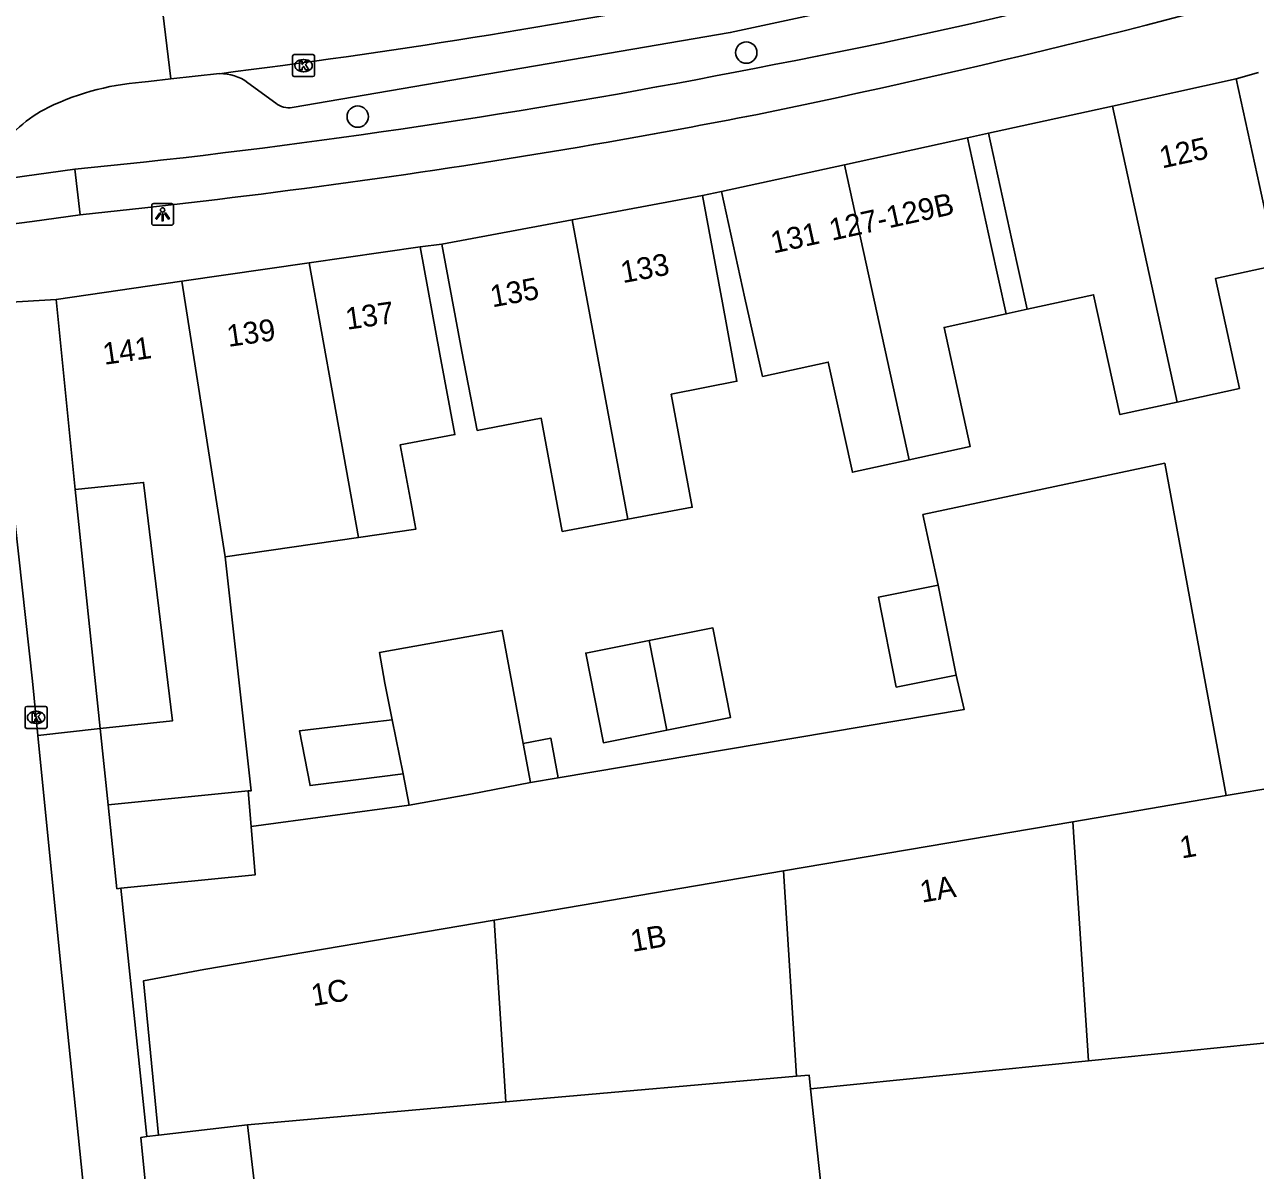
# Model space of a CAD drawing. Extents: x 158087 to 159494, y 382905 to 383981.
# Drawn here: x 158712.5 to 158768.8, y 383088.8 to 383141.2 of the extents above; entities that cross this region are included whole.
import ezdxf

# ---------------------------------------------------------------- set-up
doc = ezdxf.new("R2010")
doc.units = 0
for name, color, linetype in [('IMGEO_Boom', 7, 'Continuous'), ('IMGEO_Erf', 7, 'Continuous'), ('IMGEO_Fietspad_gesloten', 7, 'Continuous'), ('IMGEO_Fietspad_open', 7, 'Continuous'), ('IMGEO_Kolk', 7, 'Continuous'), ('IMGEO_Lichtpunt', 7, 'Continuous'), ('IMGEO_Muur', 7, 'Continuous'), ('IMGEO_Pand', 7, 'Continuous'), ('IMGEO_Pand_nummerreeks', 7, 'Continuous'), ('IMGEO_Pand_overbouw', 7, 'Continuous'), ('IMGEO_Parkeervlak_open', 7, 'Continuous'), ('IMGEO_Rijbaan_lokaal_gesloten', 7, 'Continuous'), ('IMGEO_Rijbaan_lokaal_open', 7, 'Continuous'), ('IMGEO_Voetpad_open', 7, 'Continuous')]:
    doc.layers.add(name, color=color, linetype=linetype)

msp = doc.modelspace()

# ---------------------------------------------------------------- linework, layer by layer
at = {"layer": 'IMGEO_Boom'}
for centre in [(158745.527, 383139.945), (158727.732, 383137.012)]:
    msp.add_circle(centre, 0.489, dxfattribs=at)
at = {"layer": 'IMGEO_Erf'}
for points in [[(158754.322, 383115.552), (158753.618, 383118.787), (158764.689, 383121.143), (158767.506, 383105.922)], [(158736.913, 383106.739), (158755.51, 383109.866), (158755.138, 383111.437)], [(158722.852, 383104.508), (158730.094, 383105.488)]]:
    msp.add_lwpolyline(points, dxfattribs=at)
at = {"layer": 'IMGEO_Fietspad_gesloten'}
for points in [[(158717.924, 383134.923), (158714.779, 383134.61)], [(158714.779, 383134.61), (158715.022, 383132.517)], [(158715.022, 383132.517), (158717.991, 383132.842)]]:
    msp.add_lwpolyline(points, dxfattribs=at)
for centre, radius, start, end in [((158698.711, 383393.428), 258.544, 280.72096, 287.8487), ((158668.655, 383515.051), 385.778, 281.56004, 286.147), ((158680.46, 383472.252), 339.403, 276.33743, 281.27294), ((158680.517, 383471.92), 341.158, 279.90418, 281.05997), ((158681.402, 383467.354), 336.507, 276.24219, 279.88938)]:
    msp.add_arc(centre, radius, start, end, dxfattribs=at)
at = {"layer": 'IMGEO_Fietspad_open'}
for points in [[(158711.811, 383134.199), (158714.779, 383134.61)], [(158715.022, 383132.517), (158712.828, 383132.203), (158709.603, 383131.796)]]:
    msp.add_lwpolyline(points, dxfattribs=at)
at = {"layer": 'IMGEO_Kolk'}
for p, q in [((158724.752, 383138.922), (158724.752, 383139.774)), ((158724.827, 383139.848), (158725.679, 383139.848)), ((158725.24, 383139.628), (158725.265, 383139.628)), ((158725.753, 383139.774), (158725.753, 383138.922)), ((158725.263, 383139.068), (158725.238, 383139.068)), ((158725.679, 383138.848), (158724.827, 383138.848)), ((158712.503, 383109.075), (158712.503, 383109.927)), ((158712.578, 383110.001), (158713.43, 383110.001)), ((158712.991, 383109.781), (158713.016, 383109.781)), ((158713.504, 383109.927), (158713.504, 383109.075)), ((158713.014, 383109.221), (158712.989, 383109.221)), ((158713.43, 383109.001), (158712.578, 383109.001))]:
    msp.add_line(p, q, dxfattribs=at)
for points in [[(158724.752, 383138.922), (158724.752, 383139.774)], [(158724.827, 383139.848), (158725.679, 383139.848)], [(158725.073, 383139.548), (158725.196, 383139.548), (158725.196, 383139.397), (158725.326, 383139.548), (158725.49, 383139.548), (158725.344, 383139.397), (158725.497, 383139.148), (158725.345, 383139.148), (158725.26, 383139.312), (158725.196, 383139.245), (158725.196, 383139.148), (158725.073, 383139.148), (158725.073, 383139.548)], [(158725.753, 383139.774), (158725.753, 383138.922)], [(158725.679, 383138.848), (158724.827, 383138.848)], [(158712.503, 383109.075), (158712.503, 383109.927)], [(158712.578, 383110.001), (158713.43, 383110.001)], [(158712.824, 383109.701), (158712.947, 383109.701), (158712.947, 383109.55), (158713.077, 383109.701), (158713.241, 383109.701), (158713.095, 383109.55), (158713.248, 383109.301), (158713.096, 383109.301), (158713.011, 383109.465), (158712.947, 383109.398), (158712.947, 383109.301), (158712.824, 383109.301), (158712.824, 383109.701)], [(158713.504, 383109.927), (158713.504, 383109.075)], [(158713.43, 383109.001), (158712.578, 383109.001)]]:
    msp.add_lwpolyline(points, dxfattribs=at)
for centre, start, end in [((158724.829, 383139.772), 91.552, 178.448), ((158724.829, 383139.772), 91.552, 178.448), ((158725.677, 383139.772), 1.552, 88.448), ((158725.677, 383139.772), 1.552, 88.448), ((158724.829, 383138.924), 181.552, 268.448), ((158724.829, 383138.924), 181.552, 268.448), ((158725.677, 383138.924), 271.552, 358.448), ((158725.677, 383138.924), 271.552, 358.448), ((158712.58, 383109.925), 91.552, 178.448), ((158712.58, 383109.925), 91.552, 178.448), ((158713.428, 383109.925), 1.552, 88.448), ((158713.428, 383109.925), 1.552, 88.448), ((158712.58, 383109.077), 181.552, 268.448), ((158712.58, 383109.077), 181.552, 268.448), ((158713.428, 383109.077), 271.552, 358.448), ((158713.428, 383109.077), 271.552, 358.448)]:
    msp.add_arc(centre, 0.0765, start, end, dxfattribs=at)
for centre, major_axis, ratio, start_param, end_param in [((158725.239, 383139.348), (-0.387, 0.002), 0.722429, 4.712389, 7.853982), ((158725.264, 383139.348), (-0.39, 0.002), 0.717154, 1.570796, 4.712389), ((158712.99, 383109.501), (-0.387, 0.002), 0.722429, 4.712389, 7.853982), ((158713.015, 383109.501), (-0.39, 0.002), 0.717154, 1.570796, 4.712389)]:
    msp.add_ellipse(centre, major_axis=major_axis, ratio=ratio, start_param=start_param, end_param=end_param, dxfattribs=at)
at = {"layer": 'IMGEO_Lichtpunt'}
for p, q in [((158718.299, 383132.938), (158718.299, 383132.131)), ((158718.299, 383132.938), (158718.299, 383132.131)), ((158719.201, 383133.033), (158718.393, 383133.033)), ((158719.201, 383133.033), (158718.393, 383133.033)), ((158719.295, 383132.131), (158719.295, 383132.938)), ((158719.295, 383132.131), (158719.295, 383132.938)), ((158718.393, 383132.037), (158719.201, 383132.037)), ((158718.393, 383132.037), (158719.201, 383132.037))]:
    msp.add_line(p, q, dxfattribs=at)
for points in [[(158718.673, 383132.602), (158718.712, 383132.574), (158718.524, 383132.312), (158718.486, 383132.339), (158718.673, 383132.602)], [(158718.775, 383132.554), (158718.822, 383132.554), (158718.822, 383132.232), (158718.775, 383132.232), (158718.775, 383132.554)], [(158718.885, 383132.574), (158718.923, 383132.601), (158719.11, 383132.339), (158719.071, 383132.311), (158718.885, 383132.574)]]:
    msp.add_lwpolyline(points, dxfattribs=at)
msp.add_circle((158718.798, 383132.736), 0.0994, dxfattribs=at)
for centre, start, end in [((158718.393, 383132.938), 90, 180), ((158718.393, 383132.938), 90, 180), ((158719.201, 383132.938), 0, 90), ((158719.201, 383132.938), 0, 90), ((158718.393, 383132.131), 180, 270), ((158718.393, 383132.131), 180, 270), ((158719.201, 383132.131), 270, 0), ((158719.201, 383132.131), 270, 360)]:
    msp.add_arc(centre, 0.0946, start, end, dxfattribs=at)
at = {"layer": 'IMGEO_Muur'}
msp.add_lwpolyline([(158714.795, 383119.936), (158715.935, 383108.996)], dxfattribs=at)
at = {"layer": 'IMGEO_Pand'}
for points in [[(158762.292, 383137.494), (158767.963, 383138.736)], [(158767.963, 383138.736), (158769.032, 383133.852), (158769.832, 383130.21), (158767.012, 383129.594), (158768.113, 383124.565), (158765.261, 383123.941)], [(158756.618, 383136.252), (158762.292, 383137.494)], [(158762.292, 383137.494), (158765.261, 383123.941)], [(158765.261, 383123.941), (158762.635, 383123.366), (158761.433, 383128.857), (158758.384, 383128.189), (158757.688, 383131.368), (158756.618, 383136.252)], [(158750.03, 383134.81), (158755.664, 383136.044)], [(158755.664, 383136.044), (158756.734, 383131.16), (158757.43, 383127.98), (158754.589, 383127.358), (158755.782, 383121.907), (158752.992, 383121.296)], [(158744.396, 383133.576), (158750.03, 383134.81)], [(158750.03, 383134.81), (158752.992, 383121.296)], [(158737.555, 383132.287), (158743.528, 383133.396)], [(158743.528, 383133.396), (158744.441, 383128.481), (158745.099, 383124.894), (158742.094, 383124.299), (158743.055, 383119.125), (158740.102, 383118.577)], [(158752.992, 383121.296), (158750.385, 383120.725), (158749.28, 383125.773), (158746.274, 383125.115), (158745.466, 383128.692), (158744.396, 383133.576)], [(158731.581, 383131.177), (158737.555, 383132.287)], [(158740.102, 383118.577), (158737.555, 383132.287)], [(158730.588, 383131.047), (158725.512, 383130.313)], [(158730.588, 383131.047), (158731.501, 383126.131), (158732.183, 383122.454), (158729.677, 383121.989), (158730.179, 383119.293), (158730.35, 383118.372), (158730.396, 383118.126), (158727.774, 383117.745)], [(158740.102, 383118.577), (158737.099, 383118.019), (158736.137, 383123.198), (158733.207, 383122.641), (158732.494, 383126.261), (158731.581, 383131.177)], [(158719.678, 383129.47), (158725.512, 383130.313)], [(158725.512, 383130.313), (158727.774, 383117.745)], [(158713.924, 383128.638), (158719.678, 383129.47)], [(158721.67, 383116.857), (158719.678, 383129.47)], [(158714.795, 383119.936), (158713.924, 383128.638)], [(158714.795, 383119.936), (158717.929, 383120.263), (158719.248, 383109.342), (158715.935, 383108.996)], [(158727.774, 383117.745), (158721.67, 383116.857)], [(158721.67, 383116.857), (158722.848, 383106.135), (158722.714, 383106.145)], [(158755.138, 383111.437), (158752.399, 383110.894), (158751.583, 383115.01), (158754.322, 383115.552)], [(158754.322, 383115.552), (158755.138, 383111.437)], [(158741.083, 383113.021), (158743.997, 383113.599), (158744.81, 383109.499), (158741.896, 383108.921)], [(158729.313, 383109.389), (158728.976, 383111.077), (158728.725, 383112.469), (158734.347, 383113.482), (158735.308, 383108.31)], [(158741.896, 383108.921), (158738.987, 383108.345), (158738.174, 383112.445), (158741.083, 383113.021)], [(158741.896, 383108.921), (158741.083, 383113.021)], [(158729.807, 383106.921), (158727.766, 383106.661), (158725.552, 383106.379), (158725.073, 383108.895), (158728.261, 383109.265), (158729.313, 383109.389)], [(158729.807, 383106.921), (158729.313, 383109.389)], [(158715.935, 383108.996), (158716.301, 383105.496)], [(158735.308, 383108.31), (158736.577, 383108.545), (158736.913, 383106.739)], [(158735.308, 383108.31), (158735.639, 383106.525)], [(158730.094, 383105.488), (158729.807, 383106.921)], [(158735.639, 383106.525), (158732.895, 383105.995), (158730.094, 383105.488)], [(158735.639, 383106.525), (158736.913, 383106.739)], [(158767.506, 383105.922), (158769.869, 383106.324), (158771.783, 383094.846)], [(158722.714, 383106.145), (158716.301, 383105.496)], [(158722.714, 383106.145), (158722.852, 383104.508)], [(158760.476, 383104.727), (158767.506, 383105.922)], [(158716.301, 383105.496), (158716.702, 383101.659), (158716.884, 383101.677)], [(158747.231, 383102.474), (158760.476, 383104.727)], [(158760.476, 383104.727), (158761.199, 383093.782)], [(158722.852, 383104.508), (158723.039, 383102.3), (158716.884, 383101.677)], [(158733.981, 383100.221), (158747.231, 383102.474)], [(158747.231, 383102.474), (158747.833, 383093.069)], [(158718.605, 383090.373), (158717.917, 383097.44), (158720.691, 383097.961), (158733.981, 383100.221)], [(158734.518, 383091.902), (158733.981, 383100.221)], [(158761.199, 383093.782), (158771.783, 383094.846)], [(158748.475, 383092.503), (158761.199, 383093.782)], [(158747.833, 383093.069), (158735.351, 383091.976), (158734.518, 383091.902)], [(158747.833, 383093.069), (158748.409, 383093.119), (158748.475, 383092.503)], [(158724.841, 383072.542), (158729.739, 383071.533), (158747.892, 383067.794), (158750.034, 383078.044), (158748.475, 383092.503)], [(158722.692, 383090.85), (158734.518, 383091.902)], [(158718.605, 383090.373), (158722.692, 383090.85)], [(158722.692, 383090.85), (158724.841, 383072.542)]]:
    msp.add_lwpolyline(points, dxfattribs=at)
at = {"layer": 'IMGEO_Pand_overbouw'}
msp.add_lwpolyline([(158758.384, 383128.189), (158757.688, 383131.368), (158756.618, 383136.252), (158755.664, 383136.044), (158756.734, 383131.16), (158757.43, 383127.98)], close=True, dxfattribs=at)
at = {"layer": 'IMGEO_Parkeervlak_open'}
for points in [[(158763.892, 383144.962), (158744.791, 383140.858), (158724.736, 383137.431)], [(158723.978, 383137.621), (158722.699, 383138.565)], [(158718.069, 383090.31), (158718.605, 383090.373)]]:
    msp.add_lwpolyline(points, dxfattribs=at)
for centre, radius, start, end in [((158721.468, 383136.94), 2.039, 52.8392, 91.7582), ((158724.584, 383138.433), 1.014, 233.2536, 278.6028)]:
    msp.add_arc(centre, radius, start, end, dxfattribs=at)
at = {"layer": 'IMGEO_Rijbaan_lokaal_gesloten'}
msp.add_lwpolyline([(158721.405, 383138.978), (158719.179, 383138.734)], dxfattribs=at)
msp.add_arc((158677.615, 383488.184), 351.941, 277.14749, 284.77173, dxfattribs=at)
at = {"layer": 'IMGEO_Rijbaan_lokaal_open'}
for points in [[(158719.179, 383138.734), (158718.455, 383144.681)], [(158719.179, 383138.734), (158718.15, 383138.613)], [(158711.985, 383119.175), (158712.047, 383118.382), (158712.837, 383111.169), (158713.086, 383108.669)], [(158716.426, 383075.048), (158715.252, 383087.258), (158714.121, 383098.274), (158713.086, 383108.669)]]:
    msp.add_lwpolyline(points, dxfattribs=at)
for centre, radius, start, end in [((158718.816, 383126.511), 12.12, 93.1479, 115.6816), ((158716.409, 383131.785), 6.325, 116.7407, 145.6959)]:
    msp.add_arc(centre, radius, start, end, dxfattribs=at)
at = {"layer": 'IMGEO_Voetpad_open'}
for points in [[(158768.981, 383139.034), (158767.963, 383138.736)], [(158756.618, 383136.252), (158755.664, 383136.044)], [(158744.396, 383133.576), (158743.528, 383133.396)], [(158731.581, 383131.177), (158730.588, 383131.047)], [(158713.924, 383128.638), (158709.008, 383128.354)], [(158715.935, 383108.996), (158714.795, 383119.936)], [(158713.086, 383108.669), (158715.935, 383108.996)], [(158716.884, 383101.677), (158718.069, 383090.31)], [(158718.069, 383090.31), (158717.807, 383090.27), (158719.666, 383071.633)]]:
    msp.add_lwpolyline(points, dxfattribs=at)

# ---------------------------------------------------------------- texts
at = {"layer": 'IMGEO_Pand_nummerreeks'}
for s, rotation, p in [('125', 12.3501, (158764.571, 383134.635)), ('127-129B', 12.3543, (158749.446, 383131.324)), ('131', 12.3542, (158746.768, 383130.738)), ('133', 10.522, (158739.874, 383129.382)), ('135', 10.522, (158733.9, 383128.273)), ('137', 8.2277, (158727.246, 383127.249)), ('139', 8.2249, (158721.811, 383126.464)), ('141', 8.2249, (158716.13, 383125.643)), ('1', 9.651, (158765.467, 383103.039)), ('1A', 9.651, (158753.57, 383101.016)), ('1B', 9.651, (158740.316, 383098.762)), ('1C', 9.651, (158725.689, 383096.275))]:
    msp.add_text(s, height=1, rotation=rotation, dxfattribs=at).set_placement(p)

doc.saveas('drawing.dxf')
